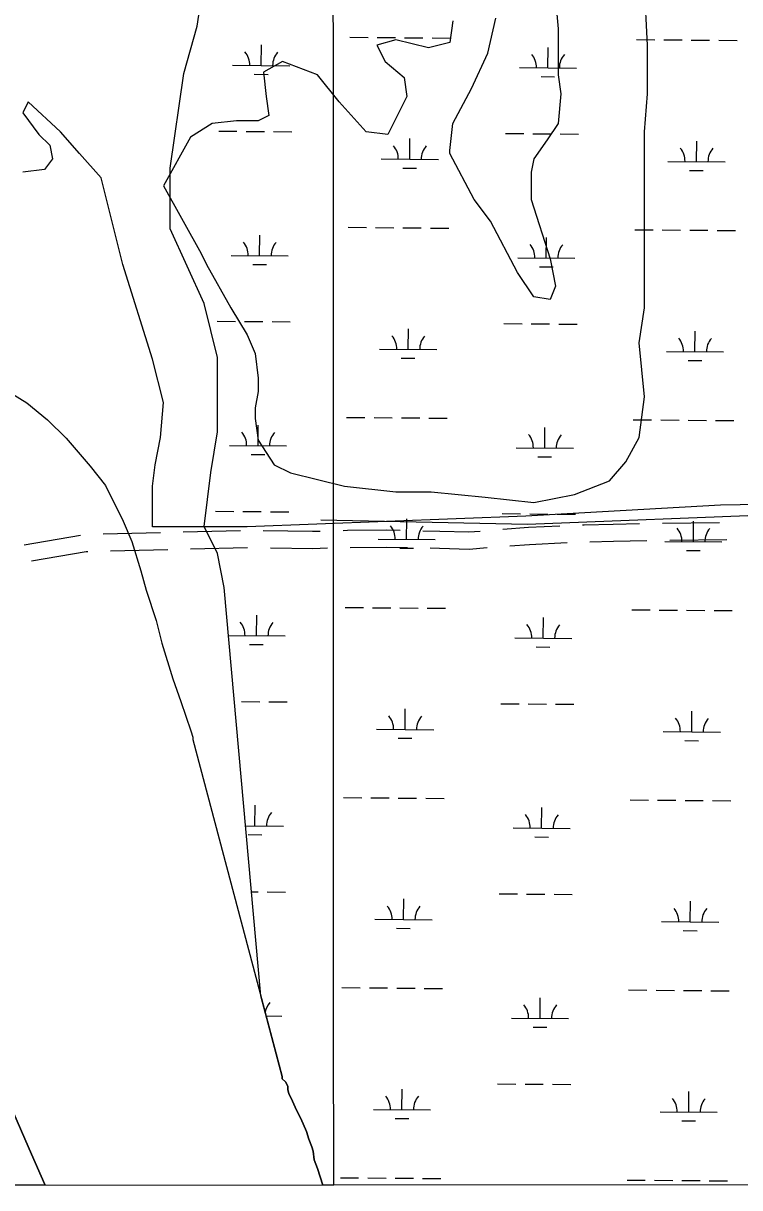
# Model space of a CAD drawing. Extents: x 3271442 to 3309282, y 752266 to 777610.
# Drawn here: x 3290779 to 3292033, y 757642 to 759680 of the extents above; entities that cross this region are included whole.
import ezdxf

# ---------------------------------------------------------------- set-up
doc = ezdxf.new("R2010")
doc.units = 0
for name, color, linetype in [('V-GRID-FRAM', 7, 'Continuous'), ('V-GRID-MAJR', 7, 'Continuous'), ('V-ROAD-CNTR', 7, 'Continuous'), ('V-SITE-VEGE', 7, 'Continuous'), ('V-TOPO-SHOR', 7, 'Continuous'), ('V-WETL-SWMP', 7, 'Continuous')]:
    doc.layers.add(name, color=color, linetype=linetype)

msp = doc.modelspace()

# ---------------------------------------------------------------- linework, layer by layer
at = {"layer": 'V-GRID-FRAM'}
msp.add_lwpolyline([(3275591.3, 775827.4), (3307043.5, 775836.6), (3307056.7, 757650.8), (3275588.7, 757641.7), (3275591.3, 775827.4)], dxfattribs=at)
at = {"layer": 'V-GRID-MAJR'}
msp.add_spline([(3291322.7, 757646.2), (3291320.9, 763704.7), (3291319.2, 769766.6), (3291317.4, 775828.6), (3291317.4, 775832)], degree=3, dxfattribs=at)
at = {"layer": 'V-ROAD-CNTR'}
for p, q in [((3291998.2, 758805.6), (3291898.2, 758804.1)), ((3290879.5, 758783.3), (3290780.9, 758766.5)), ((3291019.4, 758787.9), (3290919.4, 758785.4)), ((3291159.3, 758791.5), (3291059.4, 758788.9)), ((3292010.9, 758775.8), (3291910.9, 758774.3)), ((3291032.1, 758758.2), (3290932.1, 758755.7)), ((3291172, 758761.8), (3291072.1, 758759.2))]:
    msp.add_line(p, q, dxfattribs=at)
for points in [[(3291718.4, 758799.5), (3291663.7, 758797), (3291618.7, 758793.5)], [(3291858.2, 758803.3), (3291811.9, 758802.3), (3291761.4, 758801.5), (3291758.4, 758801.4)], [(3291299.2, 758790.4), (3291285.8, 758790), (3291199.3, 758791.5)], [(3291439, 758791.8), (3291414.7, 758792.3), (3291347, 758791.8), (3291339, 758791.6)], [(3291578.8, 758790.4), (3291559.1, 758788.9), (3291508.6, 758790.3), (3291478.9, 758790.9)], [(3291870.9, 758773.6), (3291812.4, 758772.4), (3291771.1, 758771.6)], [(3290892.1, 758754.7), (3290889.3, 758754.6), (3290793.5, 758738.2)], [(3291311.9, 758760.7), (3291286, 758759.9), (3291212, 758761.2)], [(3291451.7, 758761.5), (3291414.5, 758762.3), (3291351.7, 758761.8)], [(3291591.5, 758761.3), (3291559.8, 758758.8), (3291507.9, 758760.3), (3291491.6, 758760.7)], [(3291731.1, 758770.1), (3291665.5, 758767.1), (3291631.3, 758764.4)]]:
    msp.add_lwpolyline(points, dxfattribs=at)
at = {"layer": 'V-SITE-VEGE'}
for points in [[(3291701.4, 759826.1), (3291715.6, 759669.8), (3291715.6, 759589.3), (3291720.3, 759556.1), (3291715.6, 759504), (3291696.6, 759475.6), (3291673, 759442.4), (3291668.2, 759418.8), (3291668.2, 759371.4), (3291701.4, 759267.2), (3291710.8, 759219.8), (3291701.4, 759196.1), (3291673, 759200.8), (3291644.6, 759243.5), (3291597.2, 759333.5), (3291568.8, 759371.4), (3291526.2, 759451.9), (3291526.2, 759456.7), (3291531, 759504), (3291564.1, 759565.6), (3291592.5, 759627.2), (3291606.7, 759688.8)], [(3291531, 759684), (3291526.2, 759646.1), (3291488.4, 759636.7), (3291431.6, 759650.9), (3291398.4, 759641.4), (3291412.6, 759613), (3291445.8, 759584.6), (3291450.5, 759551.4), (3291417.4, 759485.1), (3291379.5, 759489.8), (3291332.2, 759541.9), (3291294.3, 759589.3), (3291232.8, 759613), (3291199.6, 759594), (3291204.4, 759551.4), (3291209.1, 759518.2), (3291190.2, 759508.8), (3291152.3, 759508.8), (3291109.7, 759504), (3291071.8, 759480.3), (3291024.5, 759395.1), (3291090.8, 759276.6), (3291100.2, 759257.7), (3291142.8, 759181.9), (3291171.2, 759134.5), (3291185.4, 759101.4), (3291190.2, 759058.7), (3291190.2, 759035), (3291185.4, 759006.6), (3291185.4, 758987.7), (3291190.2, 758949.8), (3291218.6, 758907.1), (3291247, 758892.9), (3291341.6, 758869.3), (3291431.6, 758859.8), (3291493.1, 758859.8), (3291587.8, 758850.3), (3291673, 758840.8), (3291744, 758855), (3291805.5, 758878.7), (3291833.9, 758911.9), (3291857.6, 758954.5), (3291867, 759025.6), (3291857.6, 759120.3), (3291867, 759181.9), (3291867, 759489.8), (3291871.8, 759556.1), (3291871.8, 759641.4), (3291867, 759745.6)], [(3293097.7, 758845.6), (3292548.6, 758845.6), (3291999.6, 758836.1), (3291658.8, 758817.1), (3291171.2, 758798.2), (3291005.6, 758798.2), (3291005.6, 758869.3), (3291010.3, 758907.1), (3291019.8, 758954.5), (3291024.5, 759016.1), (3291005.6, 759091.9), (3290953.5, 759257.7), (3290915.6, 759409.3), (3290877.8, 759451.9), (3290844.6, 759489.8), (3290787.8, 759541.9), (3290778.4, 759523), (3290806.8, 759485.1), (3290825.7, 759466.1), (3290830.4, 759442.4), (3290816.2, 759423.5), (3290778.4, 759418.8)]]:
    msp.add_lwpolyline(points, dxfattribs=at)
at = {"layer": 'V-TOPO-SHOR'}
for points in [[(3290736.1, 759045.4), (3290785.6, 759015.5), (3290821.8, 758985.4), (3290854.3, 758953.4), (3290896.4, 758904.5), (3290923.2, 758870.6), (3290954, 758808.3), (3290969.4, 758772.4), (3290985, 758721.3), (3290994.7, 758687.3), (3291012.2, 758634.3), (3291022, 758594.6), (3291041.4, 758532.2), (3291055, 758492.5), (3291072.5, 758441.5), (3291076.3, 758430.1), (3291076.4, 758426.3), (3291232.6, 757836.2), (3291232.6, 757832.4), (3291238.4, 757826.7), (3291242.2, 757819.2), (3291242.3, 757813.5), (3291244.2, 757805.9), (3291248.1, 757798.4), (3291257.7, 757777.6), (3291265.4, 757762.5), (3291275.1, 757739.8), (3291278.9, 757726.6), (3291284.7, 757713.4), (3291286.7, 757705.8), (3291288.7, 757690.7), (3291294.5, 757675.5), (3291303.4, 757646.2)], [(3291300.4, 758810.7), (3291661.7, 758803.2), (3292107.2, 758820.7), (3292614.7, 758815.9), (3293170.9, 758819), (3293463.7, 758820.6)], [(3290817.5, 757646.1), (3290817.1, 757647.2), (3290793.9, 757700.1), (3290757.2, 757785.1), (3290736, 757841.8), (3290714.7, 757890.9), (3290668.7, 757953.1), (3290628.6, 757990.7), (3290577.1, 758039.6), (3290540.9, 758056.4), (3290495.3, 758076.9), (3290468.7, 758086.1), (3290430.6, 758106.7), (3290407.7, 758129.2), (3290378.9, 758176.4), (3290359.7, 758214.2), (3290332.6, 758284.1), (3290320.8, 758337.1), (3290318.2, 758420.4), (3290331.1, 758467.9), (3290351.7, 758504.1)]]:
    msp.add_lwpolyline(points, dxfattribs=at)
at = {"layer": 'V-WETL-SWMP'}
for p, q in [((3291083.8, 759674.7), (3291107.5, 759828.6)), ((3291060.2, 759591.8), (3291083.8, 759674.7)), ((3291350.8, 759655.1), (3291382.8, 759654.9)), ((3291398.8, 759654.8), (3291430.8, 759654.5)), ((3291446.8, 759654.4), (3291478.8, 759654.1)), ((3291494.8, 759654), (3291526.8, 759653.7)), ((3291852.7, 759651), (3291884.7, 759650.8)), ((3291900.7, 759650.6), (3291932.7, 759650.4)), ((3291948.7, 759650.2), (3291980.7, 759650)), ((3291996.7, 759649.8), (3292028.7, 759649.6)), ((3291195.8, 759605.7), (3291196.1, 759641.7)), ((3291697.7, 759601.5), (3291698, 759637.5)), ((3291036.5, 759426.1), (3291060.2, 759591.8)), ((3291145.8, 759606.1), (3291245.8, 759605.3)), ((3291183.7, 759590.3), (3291207.7, 759590.2)), ((3291647.7, 759602), (3291747.7, 759601.1)), ((3291685.6, 759586.2), (3291709.5, 759586)), ((3291121.4, 759490.9), (3291153.4, 759490.6)), ((3291169.4, 759490.5), (3291201.4, 759490.2)), ((3291217.4, 759490.1), (3291249.4, 759489.8)), ((3291623.3, 759486.7), (3291655.3, 759486.5)), ((3291671.3, 759486.3), (3291703.3, 759486.1)), ((3291455.9, 759441.7), (3291456.2, 759477.7)), ((3291719.3, 759485.9), (3291751.3, 759485.7)), ((3291957.8, 759437.5), (3291958.1, 759473.5)), ((3291036.5, 759319.6), (3291036.5, 759426.1)), ((3291405.9, 759442.1), (3291505.9, 759441.3)), ((3291443.8, 759426.3), (3291467.8, 759426.1)), ((3291907.8, 759437.9), (3292007.8, 759437.1)), ((3291945.6, 759422.2), (3291969.6, 759422)), ((3291095.7, 759189.4), (3291036.5, 759319.6)), ((3291193, 759273), (3291193.3, 759309)), ((3291348.1, 759322.5), (3291380.1, 759322.2)), ((3291396, 759322.1), (3291428, 759321.8)), ((3291444, 759321.7), (3291476, 759321.4)), ((3291492, 759321.3), (3291524, 759321)), ((3291694.9, 759268.9), (3291695.2, 759304.9)), ((3291849.9, 759318.4), (3291881.9, 759318.1)), ((3291897.9, 759318), (3291929.9, 759317.7)), ((3291945.9, 759317.6), (3291977.9, 759317.3)), ((3291993.9, 759317.2), (3292025.9, 759316.9)), ((3291143, 759273.4), (3291243, 759272.6)), ((3291644.9, 759269.3), (3291744.9, 759268.5)), ((3291180.9, 759257.7), (3291204.9, 759257.5)), ((3291682.8, 759253.6), (3291706.8, 759253.4)), ((3291119.3, 759094.8), (3291095.7, 759189.4)), ((3291118.7, 759158.2), (3291150.7, 759157.9)), ((3291166.7, 759157.8), (3291198.7, 759157.5)), ((3291214.7, 759157.4), (3291246.7, 759157.1)), ((3291453.1, 759109), (3291453.4, 759145)), ((3291620.6, 759154.1), (3291652.6, 759153.8)), ((3291668.6, 759153.7), (3291700.6, 759153.4)), ((3291716.6, 759153.3), (3291748.6, 759153)), ((3291955, 759104.9), (3291955.3, 759140.9)), ((3291403.1, 759109.4), (3291503.1, 759108.6)), ((3291905, 759105.3), (3292005, 759104.5)), ((3291119.3, 758964.6), (3291119.3, 759094.8)), ((3291441, 759093.7), (3291465, 759093.5)), ((3291942.9, 759089.5), (3291966.9, 759089.3)), ((3291345.3, 758989.8), (3291377.3, 758989.6)), ((3291393.3, 758989.4), (3291425.3, 758989.2)), ((3291441.3, 758989), (3291473.3, 758988.8)), ((3291489.3, 758988.6), (3291521.3, 758988.4)), ((3291847.2, 758985.7), (3291879.2, 758985.4)), ((3291895.2, 758985.3), (3291927.2, 758985)), ((3291943.2, 758984.9), (3291975.2, 758984.6)), ((3291991.2, 758984.5), (3292023.2, 758984.2)), ((3291107.5, 758893.5), (3291119.3, 758964.6)), ((3291190.3, 758940.4), (3291190.6, 758976.4)), ((3291692.2, 758936.2), (3291692.5, 758972.2)), ((3291140.3, 758940.8), (3291240.3, 758939.9)), ((3291642.2, 758936.6), (3291742.2, 758935.8)), ((3291178.2, 758925), (3291202.2, 758924.8)), ((3291680.1, 758920.9), (3291704.1, 758920.7)), ((3291095.7, 758798.9), (3291107.5, 758893.5)), ((3291116, 758825.5), (3291147.9, 758825.3)), ((3291163.9, 758825.1), (3291195.9, 758824.9)), ((3291211.9, 758824.7), (3291243.9, 758824.5)), ((3291617.8, 758821.4), (3291649.8, 758821.1)), ((3291665.8, 758821), (3291697.8, 758820.7)), ((3291713.8, 758820.6), (3291745.8, 758820.3)), ((3291119.3, 758751.5), (3291095.7, 758798.9)), ((3291450.4, 758776.3), (3291450.7, 758812.3)), ((3291952.3, 758772.2), (3291952.6, 758808.2)), ((3291400.4, 758776.8), (3291500.4, 758775.9)), ((3291438.3, 758761), (3291462.3, 758760.8)), ((3291902.3, 758772.6), (3292002.3, 758771.8)), ((3291940.2, 758756.9), (3291964.2, 758756.7)), ((3291131.2, 758692.3), (3291119.3, 758751.5)), ((3291195.3, 757977.3), (3291131.2, 758692.3)), ((3291342.6, 758657.2), (3291374.6, 758656.9)), ((3291390.6, 758656.8), (3291422.6, 758656.5)), ((3291438.6, 758656.4), (3291470.6, 758656.1)), ((3291486.6, 758656), (3291518.6, 758655.7)), ((3291844.5, 758653), (3291876.5, 758652.8)), ((3291892.5, 758652.6), (3291924.5, 758652.4)), ((3291940.5, 758652.2), (3291972.5, 758652)), ((3291988.5, 758651.8), (3292020.5, 758651.6)), ((3291187.6, 758607.7), (3291187.9, 758643.7)), ((3291689.5, 758603.6), (3291689.8, 758639.6)), ((3291138.7, 758608.1), (3291237.6, 758607.3)), ((3291175.4, 758592.4), (3291199.4, 758592.2)), ((3291639.5, 758604), (3291739.5, 758603.1)), ((3291677.3, 758588.2), (3291701.3, 758588)), ((3291161.2, 758492.5), (3291193.2, 758492.2)), ((3291209.2, 758492.1), (3291241.2, 758491.8)), ((3291615.1, 758488.7), (3291647.1, 758488.5)), ((3291663.1, 758488.3), (3291695.1, 758488.1)), ((3291711.1, 758487.9), (3291743.1, 758487.7)), ((3291447.7, 758443.7), (3291448, 758479.7)), ((3291949.6, 758439.5), (3291949.8, 758475.5)), ((3291397.7, 758444.1), (3291497.7, 758443.3)), ((3291435.5, 758428.4), (3291459.5, 758428.2)), ((3291899.6, 758440), (3291999.5, 758439.1)), ((3291937.4, 758424.2), (3291961.4, 758424)), ((3291184.8, 758275), (3291185.1, 758311)), ((3291339.8, 758324.5), (3291371.8, 758324.2)), ((3291387.8, 758324.1), (3291419.8, 758323.8)), ((3291435.8, 758323.7), (3291467.8, 758323.4)), ((3291483.8, 758323.3), (3291515.8, 758323)), ((3291686.7, 758270.9), (3291687, 758306.9)), ((3291841.7, 758320.4), (3291873.7, 758320.1)), ((3291889.7, 758320), (3291921.7, 758319.7)), ((3291937.7, 758319.6), (3291969.7, 758319.3)), ((3291985.7, 758319.2), (3292017.7, 758318.9)), ((3291168.6, 758275.2), (3291234.8, 758274.6)), ((3291636.7, 758271.3), (3291736.7, 758270.5)), ((3291172.7, 758259.7), (3291196.7, 758259.5)), ((3291674.6, 758255.6), (3291698.6, 758255.4)), ((3291178.9, 758159.6), (3291190.5, 758159.5)), ((3291206.5, 758159.4), (3291238.5, 758159.2)), ((3291444.9, 758111), (3291445.2, 758147)), ((3291612.4, 758156.1), (3291644.4, 758155.8)), ((3291660.4, 758155.7), (3291692.4, 758155.4)), ((3291708.4, 758155.3), (3291740.4, 758155)), ((3291946.8, 758106.9), (3291947.1, 758142.9)), ((3291394.9, 758111.4), (3291494.9, 758110.6)), ((3291896.8, 758107.3), (3291996.8, 758106.5)), ((3291432.8, 758095.7), (3291456.8, 758095.5)), ((3291934.7, 758091.6), (3291958.7, 758091.4)), ((3291337.1, 757991.8), (3291369.1, 757991.6)), ((3291385.1, 757991.4), (3291417.1, 757991.2)), ((3291433.1, 757991), (3291465.1, 757990.8)), ((3291481.1, 757990.6), (3291513.1, 757990.4)), ((3291839, 757987.7), (3291871, 757987.4)), ((3291887, 757987.3), (3291919, 757987)), ((3291935, 757986.9), (3291967, 757986.6)), ((3291983, 757986.5), (3292015, 757986.2)), ((3291232.6, 757836.2), (3291195.3, 757977.3)), ((3291684, 757938.2), (3291684.3, 757974.2)), ((3291204.5, 757942.2), (3291232.1, 757942)), ((3291634, 757938.6), (3291734, 757937.8)), ((3291671.9, 757922.9), (3291695.9, 757922.7)), ((3291232.6, 757832.4), (3291232.6, 757836.2)), ((3291238.4, 757826.7), (3291232.6, 757832.4)), ((3291242.2, 757819.2), (3291238.4, 757826.7)), ((3291242.3, 757813.5), (3291242.2, 757819.2)), ((3291609.6, 757823.4), (3291641.6, 757823.1)), ((3291657.6, 757823), (3291689.6, 757822.7)), ((3291705.6, 757822.6), (3291737.6, 757822.4)), ((3291244.2, 757805.9), (3291242.3, 757813.5)), ((3291248.1, 757798.4), (3291244.2, 757805.9)), ((3291257.7, 757777.6), (3291248.1, 757798.4)), ((3291442.2, 757778.4), (3291442.5, 757814.4)), ((3291944.1, 757774.2), (3291944.4, 757810.2)), ((3290757.2, 757785.1), (3290793.9, 757700.1)), ((3291265.4, 757762.5), (3291257.7, 757777.6)), ((3291392.2, 757778.8), (3291492.2, 757777.9)), ((3291894.1, 757774.6), (3291994.1, 757773.8)), ((3291275.1, 757739.8), (3291265.4, 757762.5)), ((3291430.1, 757763), (3291454.1, 757762.8)), ((3291931.9, 757758.9), (3291955.9, 757758.7)), ((3291278.9, 757726.6), (3291275.1, 757739.8)), ((3291284.7, 757713.4), (3291278.9, 757726.6)), ((3291286.7, 757705.8), (3291284.7, 757713.4)), ((3290793.9, 757700.1), (3290817.1, 757647.2)), ((3291288.7, 757690.7), (3291286.7, 757705.8)), ((3291294.5, 757675.5), (3291288.7, 757690.7)), ((3291303.4, 757646.2), (3291294.5, 757675.5)), ((3291334.4, 757659.2), (3291366.4, 757658.9)), ((3291382.3, 757658.8), (3291414.3, 757658.5)), ((3291430.3, 757658.4), (3291462.3, 757658.1)), ((3291478.3, 757658), (3291510.3, 757657.7)), ((3291836.2, 757655), (3291868.2, 757654.8)), ((3291884.2, 757654.6), (3291916.2, 757654.4)), ((3291932.2, 757654.2), (3291964.2, 757654)), ((3291980.2, 757653.8), (3292012.2, 757653.6)), ((3290817.5, 757646.1), (3290683.2, 757646)), ((3290817.1, 757647.2), (3290817.5, 757646.1)), ((3293577, 757646.9), (3291303.4, 757646.2))]:
    msp.add_line(p, q, dxfattribs=at)
for centre, start, end in [((3291140.5, 759606.6), 358.7563, 40.2999), ((3291251, 759605.7), 138.7563, 180.2999), ((3291642.4, 759602.5), 358.7563, 40.2999), ((3291752.9, 759601.6), 138.7563, 180.2999), ((3291400.6, 759442.6), 358.7563, 40.2999), ((3291511.1, 759441.7), 138.7563, 180.2999), ((3291902.5, 759438.5), 358.7563, 40.2999), ((3292013, 759437.6), 138.7563, 180.2999), ((3291137.8, 759273.9), 358.7563, 40.2999), ((3291248.3, 759273), 138.7563, 180.2999), ((3291639.7, 759269.8), 358.7563, 40.2999), ((3291750.2, 759268.9), 138.7563, 180.2999), ((3291397.9, 759109.9), 358.7563, 40.2999), ((3291508.4, 759109), 138.7563, 180.2999), ((3291899.8, 759105.8), 358.7563, 40.2999), ((3292010.3, 759104.9), 138.7563, 180.2999), ((3291135.1, 758941.3), 358.7563, 40.2999), ((3291245.6, 758940.4), 138.7563, 180.2999), ((3291637, 758937.2), 358.7563, 40.2999), ((3291747.4, 758936.2), 138.7563, 180.2999), ((3291395.2, 758777.3), 358.7563, 40.2999), ((3291505.6, 758776.4), 138.7563, 180.2999), ((3291897.1, 758773.1), 358.7563, 40.2999), ((3292007.5, 758772.2), 138.7563, 180.2999), ((3291132.3, 758608.6), 358.7563, 40.2999), ((3291242.8, 758607.7), 138.7563, 180.2999), ((3291634.2, 758604.5), 358.7563, 40.2999), ((3291744.7, 758603.6), 138.7563, 180.2999), ((3291392.4, 758444.6), 358.7563, 40.2999), ((3291502.9, 758443.7), 138.7563, 180.2999), ((3291894.3, 758440.5), 358.7563, 40.2999), ((3292004.8, 758439.6), 138.7563, 180.2999), ((3291240.1, 758275), 138.7563, 180.2999), ((3291631.5, 758271.8), 358.7563, 40.2999), ((3291742, 758270.9), 138.7563, 180.2999), ((3291389.7, 758111.9), 358.7563, 40.2999), ((3291500.2, 758111), 138.7563, 180.2999), ((3291891.6, 758107.8), 358.7563, 40.2999), ((3292002.1, 758106.9), 138.7563, 180.2999), ((3291237.3, 757942.4), 138.7563, 169.0896), ((3291628.7, 757939.2), 358.7563, 40.2999), ((3291739.2, 757938.3), 138.7563, 180.2999), ((3291386.9, 757779.3), 358.7563, 40.2999), ((3291497.4, 757778.4), 138.7563, 180.2999), ((3291888.8, 757775.2), 358.7563, 40.2999), ((3291999.3, 757774.2), 138.7563, 180.2999)]:
    msp.add_arc(centre, 35.2, start, end, dxfattribs=at)

doc.saveas('drawing.dxf')
